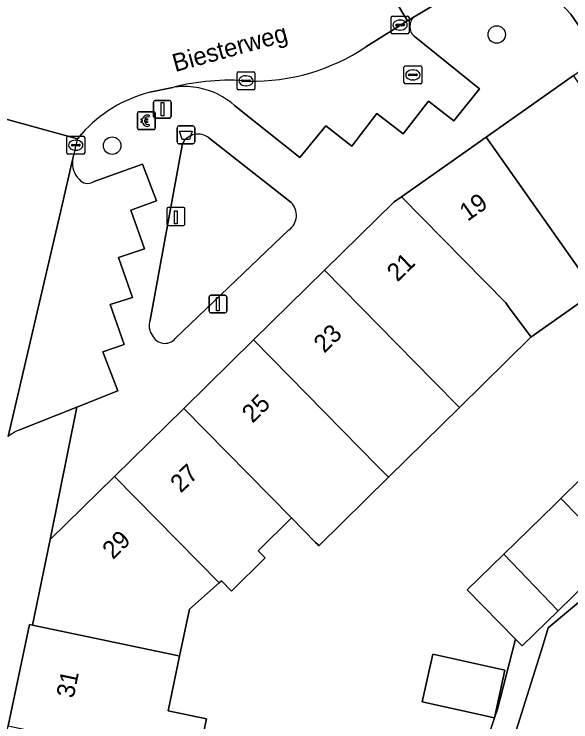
# Model space of a CAD drawing. Extents: x 161838 to 162344, y 381620 to 382160.
# Drawn here: x 161952.87 to 161984.06, y 381892.47 to 381932.12 of the extents above; entities that cross this region are included whole.
import ezdxf

# ---------------------------------------------------------------- set-up
doc = ezdxf.new("R2010")
doc.units = 0
for name, color, linetype in [('IMGEO_Afvalbak', 7, 'Continuous'), ('IMGEO_Betaalautomaat', 7, 'Continuous'), ('IMGEO_Boom', 7, 'Continuous'), ('IMGEO_Erf', 7, 'Continuous'), ('IMGEO_Groenvoorziening', 7, 'Continuous'), ('IMGEO_Kolk', 7, 'Continuous'), ('IMGEO_Laadpaal', 7, 'Continuous'), ('IMGEO_Lichtmast', 7, 'Continuous'), ('IMGEO_Openbare_ruimte_label', 7, 'Continuous'), ('IMGEO_Pand', 7, 'Continuous'), ('IMGEO_Pand_nummerreeks', 7, 'Continuous'), ('IMGEO_Parkeervlak_open', 7, 'Continuous'), ('IMGEO_Rijbaan_lokaal_open', 7, 'Continuous'), ('IMGEO_Rioolput', 7, 'Continuous'), ('IMGEO_Voetpad_halfverhard', 7, 'Continuous'), ('IMGEO_Voetpad_open', 7, 'Continuous')]:
    doc.layers.add(name, color=color, linetype=linetype)

msp = doc.modelspace()

# ---------------------------------------------------------------- linework, layer by layer
at = {"layer": 'IMGEO_Afvalbak'}
for p, q in [((161962.103, 381925.857), (161962.893, 381925.857)), ((161962.893, 381925.857), (161962.103, 381925.857)), ((161962.003, 381924.957), (161962.003, 381925.757)), ((161962.003, 381925.757), (161962.003, 381924.957)), ((161962.993, 381925.757), (161962.993, 381924.957)), ((161962.993, 381924.957), (161962.993, 381925.757)), ((161962.893, 381924.857), (161962.103, 381924.857)), ((161962.103, 381924.857), (161962.893, 381924.857))]:
    msp.add_line(p, q, dxfattribs=at)
msp.add_lwpolyline([(161962.146, 381925.571), (161962.85, 381925.571), (161962.701, 381925.101), (161962.295, 381925.101), (161962.146, 381925.571)], dxfattribs=at)
for centre, start, end in [((161962.103, 381925.757), 90, 180), ((161962.103, 381925.757), 90, 180), ((161962.893, 381925.757), 0, 90), ((161962.893, 381925.757), 360, 90), ((161962.103, 381924.957), 180, 270), ((161962.103, 381924.957), 180, 270), ((161962.893, 381924.957), 270, 0), ((161962.893, 381924.957), 270, 0)]:
    msp.add_arc(centre, 0.1, start, end, dxfattribs=at)
at = {"layer": 'IMGEO_Betaalautomaat'}
for p, q in [((161959.851, 381926.648), (161960.692, 381926.648)), ((161960.692, 381926.648), (161959.851, 381926.648)), ((161959.776, 381925.724), (161959.776, 381926.565)), ((161959.776, 381926.565), (161959.776, 381925.724)), ((161960.438, 381926.453), (161960.421, 381926.353)), ((161960.775, 381926.574), (161960.775, 381925.733)), ((161960.775, 381925.733), (161960.775, 381926.574)), ((161960.059, 381926.112), (161960.059, 381926.18)), ((161960.18, 381926.18), (161960.18, 381926.112)), ((161960.425, 381925.947), (161960.447, 381925.86)), ((161960.701, 381925.649), (161959.86, 381925.649)), ((161959.86, 381925.649), (161960.701, 381925.649))]:
    msp.add_line(p, q, dxfattribs=at)
for points in [[(161960.059, 381926.18), (161959.99, 381926.18), (161959.99, 381926.249), (161960.069, 381926.249)], [(161960.191, 381926.249), (161960.338, 381926.249), (161960.338, 381926.18), (161960.18, 381926.18)], [(161960.064, 381926.043), (161959.99, 381926.043), (161959.99, 381926.112), (161960.059, 381926.112)], [(161960.18, 381926.112), (161960.338, 381926.112), (161960.338, 381926.043), (161960.194, 381926.043)]]:
    msp.add_lwpolyline(points, dxfattribs=at)
for centre, radius, start, end in [((161959.854, 381926.571), 0.0779, 92.4484, 184.2845), ((161959.854, 381926.571), 0.0779, 92.4484, 184.2845), ((161960.698, 381926.571), 0.0779, 2.4484, 94.2845), ((161960.698, 381926.571), 0.0779, 2.4484, 94.2845), ((161960.352, 381926.173), 0.293, 73.014, 165.0139), ((161960.358, 381926.186), 0.179, 69.3236, 159.5683), ((161960.325, 381926.098), 0.267, 191.8096, 297.0389), ((161960.358, 381926.113), 0.179, 202.7625, 291.8693), ((161959.854, 381925.727), 0.0779, 182.4484, 274.2845), ((161959.854, 381925.727), 0.0779, 182.4484, 274.2845), ((161960.698, 381925.727), 0.0779, 272.4484, 4.2845), ((161960.698, 381925.727), 0.0779, 272.4484, 4.2845)]:
    msp.add_arc(centre, radius, start, end, dxfattribs=at)
at = {"layer": 'IMGEO_Boom'}
for centre in [(161979.91, 381930.978), (161958.364, 381924.752)]:
    msp.add_circle(centre, 0.489, dxfattribs=at)
at = {"layer": 'IMGEO_Erf'}
for points in [[(161985.421, 381916.567), (161981.824, 381914.031), (161977.818, 381910.089), (161973.841, 381906.177), (161969.944, 381902.342), (161969.887, 381902.399), (161969.76, 381902.528), (161968.42, 381903.893), (161966.553, 381902.056), (161966.946, 381901.657), (161965.051, 381899.792), (161964.482, 381900.37), (161964.357, 381900.259), (161962.692, 381898.782), (161962.137, 381896.143), (161961.497, 381893.097), (161963.648, 381892.644), (161963.098, 381890.029)], [(161979.512, 381891.857), (161979.78, 381892.696), (161979.956, 381893.187), (161980.968, 381897.1), (161978.261, 381899.875), (161980.309, 381901.873), (161983.157, 381904.652), (161983.505, 381904.991), (161984.638, 381906.096)], [(161986.432, 381900.785), (161982.8, 381897.739), (161982.465, 381896.672), (161978.76, 381884.865), (161974.911, 381871.274), (161970.994, 381859.267), (161970.22, 381848.039)]]:
    msp.add_lwpolyline(points, dxfattribs=at)
msp.add_lwpolyline([(161975.731, 381893.595), (161976.323, 381896.263), (161980.372, 381895.364), (161979.78, 381892.696)], close=True, dxfattribs=at)
at = {"layer": 'IMGEO_Groenvoorziening'}
for points in [[(161968.388, 381921.569), (161963.787, 381925.192)], [(161962.303, 381924.87), (161960.488, 381914.975)], [(161961.901, 381913.94), (161968.27, 381920.031)]]:
    msp.add_lwpolyline(points, dxfattribs=at)
for centre, radius, start, end in [((161963.179, 381924.414), 0.987, 51.976, 152.5086), ((161967.676, 381920.85), 1.012, 305.9331, 45.2923), ((161961.368, 381914.67), 0.932, 160.8821, 215.4161), ((161961.317, 381914.454), 0.778, 204.5922, 318.676)]:
    msp.add_arc(centre, radius, start, end, dxfattribs=at)
at = {"layer": 'IMGEO_Kolk'}
for p, q in [((161973.995, 381931.083), (161973.995, 381931.935)), ((161974.07, 381932.009), (161974.922, 381932.009)), ((161974.483, 381931.789), (161974.508, 381931.789)), ((161974.996, 381931.935), (161974.996, 381931.083)), ((161974.254, 381931.503), (161974.254, 381931.515)), ((161974.692, 381931.466), (161974.294, 381931.466)), ((161974.297, 381931.552), (161974.695, 381931.552)), ((161974.738, 381931.515), (161974.738, 381931.503)), ((161974.922, 381931.009), (161974.07, 381931.009)), ((161974.506, 381931.229), (161974.481, 381931.229)), ((161965.361, 381927.958), (161965.361, 381928.81)), ((161965.436, 381928.884), (161966.288, 381928.884)), ((161965.849, 381928.664), (161965.874, 381928.664)), ((161966.362, 381928.81), (161966.362, 381927.958)), ((161965.62, 381928.378), (161965.62, 381928.39)), ((161966.058, 381928.341), (161965.66, 381928.341)), ((161965.663, 381928.427), (161966.061, 381928.427)), ((161966.104, 381928.39), (161966.104, 381928.378)), ((161966.288, 381927.884), (161965.436, 381927.884)), ((161965.872, 381928.104), (161965.847, 381928.104)), ((161955.826, 381924.352), (161955.826, 381925.204)), ((161955.901, 381925.278), (161956.753, 381925.278)), ((161956.314, 381925.058), (161956.339, 381925.058)), ((161956.827, 381925.204), (161956.827, 381924.352)), ((161956.085, 381924.772), (161956.085, 381924.784)), ((161956.523, 381924.735), (161956.125, 381924.735)), ((161956.128, 381924.821), (161956.526, 381924.821)), ((161956.569, 381924.784), (161956.569, 381924.772)), ((161956.753, 381924.278), (161955.901, 381924.278)), ((161956.337, 381924.498), (161956.312, 381924.498))]:
    msp.add_line(p, q, dxfattribs=at)
for points in [[(161973.995, 381931.083), (161973.995, 381931.935)], [(161974.07, 381932.009), (161974.922, 381932.009)], [(161974.996, 381931.935), (161974.996, 381931.083)], [(161974.922, 381931.009), (161974.07, 381931.009)], [(161965.361, 381927.958), (161965.361, 381928.81)], [(161965.436, 381928.884), (161966.288, 381928.884)], [(161966.362, 381928.81), (161966.362, 381927.958)], [(161966.288, 381927.884), (161965.436, 381927.884)], [(161955.826, 381924.352), (161955.826, 381925.204)], [(161955.901, 381925.278), (161956.753, 381925.278)], [(161956.827, 381925.204), (161956.827, 381924.352)], [(161956.753, 381924.278), (161955.901, 381924.278)]]:
    msp.add_lwpolyline(points, dxfattribs=at)
for centre, radius, start, end in [((161974.072, 381931.933), 0.0765, 91.552, 178.448), ((161974.072, 381931.933), 0.0765, 91.552, 178.448), ((161974.92, 381931.933), 0.0765, 1.552, 88.448), ((161974.92, 381931.933), 0.0765, 1.552, 88.448), ((161974.294, 381931.512), 0.0403, 85.8775, 175.7526), ((161974.291, 381931.502), 0.0366, 178.938, 274.7102), ((161974.695, 381931.509), 0.043, 264.8664, 352.4533), ((161974.699, 381931.514), 0.0386, 1.7309, 96.639), ((161974.072, 381931.085), 0.0765, 181.552, 268.448), ((161974.072, 381931.085), 0.0765, 181.552, 268.448), ((161974.92, 381931.085), 0.0765, 271.552, 358.448), ((161974.92, 381931.085), 0.0765, 271.552, 358.448), ((161965.438, 381928.808), 0.0765, 91.552, 178.448), ((161965.438, 381928.808), 0.0765, 91.552, 178.448), ((161966.286, 381928.808), 0.0765, 1.552, 88.448), ((161966.286, 381928.808), 0.0765, 1.552, 88.448), ((161965.66, 381928.387), 0.0403, 85.8775, 175.7526), ((161965.657, 381928.377), 0.0366, 178.938, 274.7102), ((161966.061, 381928.384), 0.043, 264.8664, 352.4533), ((161966.065, 381928.389), 0.0386, 1.7309, 96.639), ((161965.438, 381927.96), 0.0765, 181.552, 268.448), ((161965.438, 381927.96), 0.0765, 181.552, 268.448), ((161966.286, 381927.96), 0.0765, 271.552, 358.448), ((161966.286, 381927.96), 0.0765, 271.552, 358.448), ((161955.903, 381925.202), 0.0765, 91.552, 178.448), ((161955.903, 381925.202), 0.0765, 91.552, 178.448), ((161956.751, 381925.202), 0.0765, 1.552, 88.448), ((161956.751, 381925.202), 0.0765, 1.552, 88.448), ((161956.125, 381924.781), 0.0403, 85.8775, 175.7526), ((161956.122, 381924.771), 0.0366, 178.938, 274.7102), ((161956.526, 381924.778), 0.043, 264.8664, 352.4533), ((161956.53, 381924.783), 0.0386, 1.7309, 96.639), ((161955.903, 381924.354), 0.0765, 181.552, 268.448), ((161955.903, 381924.354), 0.0765, 181.552, 268.448), ((161956.751, 381924.354), 0.0765, 271.552, 358.448), ((161956.751, 381924.354), 0.0765, 271.552, 358.448)]:
    msp.add_arc(centre, radius, start, end, dxfattribs=at)
for centre, major_axis, ratio, start_param, end_param in [((161974.482, 381931.509), (-0.387, 0.002), 0.722429, 4.712389, 7.853982), ((161974.507, 381931.509), (-0.39, 0.002), 0.717154, 1.570796, 4.712389), ((161965.848, 381928.384), (-0.387, 0.002), 0.722429, 4.712389, 7.853982), ((161965.873, 381928.384), (-0.39, 0.002), 0.717154, 1.570796, 4.712389), ((161956.313, 381924.778), (-0.387, 0.002), 0.722429, 4.712389, 7.853982), ((161956.338, 381924.778), (-0.39, 0.002), 0.717154, 1.570796, 4.712389)]:
    msp.add_ellipse(centre, major_axis=major_axis, ratio=ratio, start_param=start_param, end_param=end_param, dxfattribs=at)
at = {"layer": 'IMGEO_Laadpaal'}
for p, q in [((161961.435, 381921.202), (161961.435, 381920.361)), ((161961.435, 381921.202), (161961.435, 381920.361)), ((161962.351, 381921.286), (161961.51, 381921.286)), ((161962.351, 381921.286), (161961.51, 381921.286)), ((161962.435, 381920.37), (161962.435, 381921.211)), ((161962.435, 381920.37), (161962.435, 381921.211)), ((161961.519, 381920.286), (161962.36, 381920.286)), ((161961.519, 381920.286), (161962.36, 381920.286))]:
    msp.add_line(p, q, dxfattribs=at)
msp.add_lwpolyline([(161961.85, 381921.099), (161962.01, 381921.099), (161962.01, 381920.366), (161961.85, 381920.366), (161961.85, 381921.099)], dxfattribs=at)
for centre, start, end in [((161961.513, 381921.208), 92.4484, 184.2845), ((161961.513, 381921.208), 92.4484, 184.2845), ((161962.357, 381921.208), 2.4484, 94.2845), ((161962.357, 381921.208), 2.4484, 94.2845), ((161961.513, 381920.364), 182.4484, 274.2845), ((161961.513, 381920.364), 182.4484, 274.2845), ((161962.357, 381920.364), 272.4484, 4.2845), ((161962.357, 381920.364), 272.4484, 4.2845)]:
    msp.add_arc(centre, 0.0779, start, end, dxfattribs=at)
at = {"layer": 'IMGEO_Lichtmast'}
for p, q in [((161960.682, 381926.391), (161960.682, 381927.191)), ((161960.682, 381927.191), (161960.682, 381926.391)), ((161960.782, 381927.291), (161961.572, 381927.291)), ((161961.572, 381927.291), (161960.782, 381927.291)), ((161961.672, 381927.191), (161961.672, 381926.391)), ((161961.672, 381926.391), (161961.672, 381927.191)), ((161961.572, 381926.291), (161960.782, 381926.291)), ((161960.782, 381926.291), (161961.572, 381926.291)), ((161963.891, 381916.377), (161964.681, 381916.377)), ((161964.681, 381916.377), (161963.891, 381916.377)), ((161963.791, 381915.477), (161963.791, 381916.277)), ((161963.791, 381916.277), (161963.791, 381915.477)), ((161964.781, 381916.277), (161964.781, 381915.477)), ((161964.781, 381915.477), (161964.781, 381916.277)), ((161964.681, 381915.377), (161963.891, 381915.377)), ((161963.891, 381915.377), (161964.681, 381915.377))]:
    msp.add_line(p, q, dxfattribs=at)
for points in [[(161961.102, 381927.166), (161961.252, 381927.166), (161961.252, 381926.416), (161961.102, 381926.416), (161961.102, 381927.166)], [(161964.211, 381916.252), (161964.361, 381916.252), (161964.361, 381915.502), (161964.211, 381915.502), (161964.211, 381916.252)]]:
    msp.add_lwpolyline(points, dxfattribs=at)
for centre, start, end in [((161960.782, 381927.191), 90, 180), ((161960.782, 381927.191), 90, 180), ((161961.572, 381927.191), 0, 90), ((161961.572, 381927.191), 360, 90), ((161960.782, 381926.391), 180, 270), ((161960.782, 381926.391), 180, 270), ((161961.572, 381926.391), 270, 0), ((161961.572, 381926.391), 270, 0), ((161963.891, 381916.277), 90, 180), ((161963.891, 381916.277), 90, 180), ((161964.681, 381916.277), 0, 90), ((161964.681, 381916.277), 360, 90), ((161963.891, 381915.477), 180, 270), ((161963.891, 381915.477), 180, 270), ((161964.681, 381915.477), 270, 0), ((161964.681, 381915.477), 270, 0)]:
    msp.add_arc(centre, 0.1, start, end, dxfattribs=at)
at = {"layer": 'IMGEO_Pand'}
for points in [[(161985.421, 381916.567), (161985.733, 381916.124), (161988.026, 381917.741), (161990.625, 381919.573), (161984.206, 381928.679), (161979.313, 381925.229)], [(161979.313, 381925.229), (161974.578, 381921.891), (161980.415, 381915.939), (161980.569, 381915.731), (161981.776, 381914.096), (161981.824, 381914.031), (161985.421, 381916.567)], [(161974.578, 381921.891), (161974.166, 381921.601), (161970.27, 381917.775), (161976.351, 381911.583), (161977.818, 381910.089), (161981.824, 381914.031), (161981.776, 381914.096), (161980.569, 381915.731), (161980.415, 381915.939)], [(161970.27, 381917.775), (161966.29, 381913.866), (161973.228, 381906.801), (161973.841, 381906.177), (161977.818, 381910.089), (161976.351, 381911.583)], [(161966.29, 381913.866), (161962.389, 381910.034), (161968.42, 381903.893), (161969.76, 381902.528), (161969.887, 381902.399), (161969.944, 381902.342), (161973.841, 381906.177), (161973.228, 381906.801)], [(161958.503, 381906.219), (161964.357, 381900.259), (161964.482, 381900.37), (161965.051, 381899.792), (161966.946, 381901.657), (161966.553, 381902.056), (161968.42, 381903.893), (161962.389, 381910.034)], [(161958.503, 381906.219), (161954.901, 381902.681), (161953.896, 381897.897), (161962.014, 381896.191), (161962.137, 381896.143), (161962.692, 381898.782), (161964.357, 381900.259)], [(161983.505, 381904.991), (161986.575, 381901.85), (161987.705, 381902.952), (161987.79, 381903.036), (161984.723, 381906.18), (161984.638, 381906.096)], [(161980.309, 381901.873), (161983.343, 381898.697), (161986.575, 381901.85), (161983.505, 381904.991), (161983.157, 381904.652)], [(161980.309, 381901.873), (161978.261, 381899.875), (161980.968, 381897.1), (161981.328, 381896.731), (161983.343, 381898.697)], [(161962.137, 381896.143), (161962.014, 381896.191), (161953.896, 381897.897), (161953.727, 381897.932), (161952.532, 381892.249), (161963.098, 381890.029), (161963.648, 381892.644), (161961.497, 381893.097)], [(161975.731, 381893.595), (161979.78, 381892.696), (161980.372, 381895.364), (161976.323, 381896.263)]]:
    msp.add_lwpolyline(points, close=True, dxfattribs=at)
at = {"layer": 'IMGEO_Parkeervlak_open'}
for points in [[(161975.276, 381931.963), (161974.913, 381931.737), (161972.574, 381930.28)], [(161965.223, 381926.998), (161968.886, 381924.087), (161970.335, 381925.865), (161971.785, 381924.723), (161973.184, 381926.553), (161974.659, 381925.411), (161976.096, 381927.253), (161977.509, 381926.137), (161978.945, 381927.94), (161975.275, 381930.89)], [(161956.15, 381923.966), (161955.529, 381921.276), (161952.539, 381908.452)], [(161959.505, 381916.254), (161958.724, 381918.494), (161960.175, 381918.978), (161959.418, 381921.129), (161960.844, 381921.663), (161960.074, 381923.713), (161957.299, 381922.72)], [(161953.131, 381908.816), (161956.378, 381910.106), (161958.676, 381911.018), (161957.843, 381913.208), (161959.04, 381913.604), (161958.258, 381915.845), (161959.505, 381916.254)]]:
    msp.add_lwpolyline(points, dxfattribs=at)
for centre, radius, start, end in [((161975.788, 381931.426), 0.742, 133.6267, 226.2665), ((161966.271, 381939.725), 11.355, 268.6638, 303.7172), ((161964.952, 381915.524), 12.892, 85.3108, 104.3304), ((161962.428, 381923.59), 4.475, 87.9114, 98.5705), ((161962.407, 381923.683), 4.382, 79.2525, 87.5905), ((161962.423, 381923.861), 4.205, 48.2442, 79.0162), ((161957.417, 381923.774), 1.281, 171.3931, 225.1327), ((161956.99, 381923.245), 0.609, 218.475, 300.4794), ((161954.236, 381906.355), 2.698, 114.1858, 128.986)]:
    msp.add_arc(centre, radius, start, end, dxfattribs=at)
at = {"layer": 'IMGEO_Rijbaan_lokaal_open'}
msp.add_lwpolyline([(161974.917, 381936.979), (161972.584, 381935.619), (161974.913, 381931.737), (161975.276, 381931.963), (161975.7, 381932.21), (161976.668, 381932.788), (161977.254, 381933.082)], close=True, dxfattribs=at)
for points in [[(161972.574, 381930.28), (161974.913, 381931.737), (161972.584, 381935.619)], [(161984.055, 381932.119), (161985.7, 381929.725), (161995.982, 381914.769), (162005.739, 381900.791), (162016.258, 381885.569)], [(161960.482, 381927.748), (161961.761, 381928.015)], [(161956.425, 381925.136), (161951.992, 381926.357), (161951.669, 381924.865), (161950.814, 381920.923), (161948.977, 381912.889), (161946.476, 381901.072), (161944.759, 381892.73)], [(161951.992, 381926.357), (161956.425, 381925.136), (161956.663, 381925.423)], [(161955.529, 381921.276), (161956.15, 381923.966), (161956.234, 381924.332)], [(161952.539, 381908.452), (161955.529, 381921.276)]]:
    msp.add_lwpolyline(points, dxfattribs=at)
for centre, radius, start, end in [((161980.115, 381928.805), 5.148, 40.0657, 114.3086), ((161966.271, 381939.725), 11.355, 268.6638, 303.7172), ((161964.952, 381915.524), 12.892, 85.3108, 104.3304), ((161962.402, 381920.295), 7.696, 104.4474, 138.2185), ((161961.934, 381923.403), 5.775, 162.5334, 170.7394)]:
    msp.add_arc(centre, radius, start, end, dxfattribs=at)
at = {"layer": 'IMGEO_Rioolput'}
for p, q in [((161974.711, 381928.29), (161974.711, 381929.142)), ((161974.786, 381929.216), (161975.638, 381929.216)), ((161975.712, 381929.142), (161975.712, 381928.29)), ((161974.97, 381928.71), (161974.97, 381928.722)), ((161975.408, 381928.673), (161975.01, 381928.673)), ((161975.013, 381928.759), (161975.411, 381928.759)), ((161975.199, 381928.996), (161975.224, 381928.996)), ((161975.454, 381928.722), (161975.454, 381928.71)), ((161975.638, 381928.216), (161974.786, 381928.216)), ((161975.222, 381928.436), (161975.197, 381928.436))]:
    msp.add_line(p, q, dxfattribs=at)
for points in [[(161974.711, 381928.29), (161974.711, 381929.142)], [(161974.786, 381929.216), (161975.638, 381929.216)], [(161975.712, 381929.142), (161975.712, 381928.29)], [(161975.638, 381928.216), (161974.786, 381928.216)]]:
    msp.add_lwpolyline(points, dxfattribs=at)
for centre, radius, start, end in [((161974.788, 381929.14), 0.0765, 91.552, 178.448), ((161974.788, 381929.14), 0.0765, 91.552, 178.448), ((161975.636, 381929.14), 0.0765, 1.552, 88.448), ((161975.636, 381929.14), 0.0765, 1.552, 88.448), ((161975.01, 381928.719), 0.0403, 85.8775, 175.7526), ((161975.007, 381928.709), 0.0366, 178.938, 274.7102), ((161975.411, 381928.716), 0.043, 264.8664, 352.4533), ((161975.415, 381928.721), 0.0386, 1.7309, 96.639), ((161974.788, 381928.292), 0.0765, 181.552, 268.448), ((161974.788, 381928.292), 0.0765, 181.552, 268.448), ((161975.636, 381928.292), 0.0765, 271.552, 358.448), ((161975.636, 381928.292), 0.0765, 271.552, 358.448)]:
    msp.add_arc(centre, radius, start, end, dxfattribs=at)
for centre, major_axis, ratio, start_param, end_param in [((161975.198, 381928.716), (-0.387, 0.002), 0.722429, 4.712389, 7.853982), ((161975.223, 381928.716), (-0.39, 0.002), 0.717154, 1.570796, 4.712389)]:
    msp.add_ellipse(centre, major_axis=major_axis, ratio=ratio, start_param=start_param, end_param=end_param, dxfattribs=at)
at = {"layer": 'IMGEO_Voetpad_halfverhard'}
for points in [[(161986.575, 381901.85), (161983.343, 381898.697), (161981.328, 381896.731), (161980.968, 381897.1), (161979.956, 381893.187), (161979.78, 381892.696), (161979.512, 381891.857), (161974.874, 381875.809), (161974.403, 381873.85), (161972.287, 381867.108), (161971.748, 381864.869), (161970.499, 381860.795), (161955.185, 381862.518), (161951.552, 381863.283), (161946.659, 381864.312), (161946.51, 381862.151), (161951.496, 381861.771), (161954.888, 381861.512), (161970.057, 381859.948), (161969.057, 381848.126)], [(161970.22, 381848.039), (161970.994, 381859.267), (161974.911, 381871.274), (161978.76, 381884.865), (161982.465, 381896.672), (161982.8, 381897.739), (161986.432, 381900.785)]]:
    msp.add_lwpolyline(points, dxfattribs=at)
at = {"layer": 'IMGEO_Voetpad_open'}
for points in [[(161977.996, 381933.497), (161977.254, 381933.082), (161976.668, 381932.788), (161975.7, 381932.21), (161975.276, 381931.963)], [(161970.27, 381917.775), (161974.166, 381921.601), (161974.578, 381921.891), (161979.313, 381925.229), (161984.206, 381928.679), (161985.7, 381929.725), (161984.055, 381932.119)], [(161975.275, 381930.89), (161978.945, 381927.94), (161977.509, 381926.137), (161976.096, 381927.253), (161974.659, 381925.411), (161973.184, 381926.553), (161971.785, 381924.723), (161970.335, 381925.865), (161968.886, 381924.087), (161965.223, 381926.998)], [(161961.761, 381928.015), (161960.482, 381927.748)], [(161956.663, 381925.423), (161956.425, 381925.136)], [(161963.787, 381925.192), (161968.388, 381921.569)], [(161960.488, 381914.975), (161962.303, 381924.87)], [(161956.234, 381924.332), (161956.15, 381923.966)], [(161957.299, 381922.72), (161960.074, 381923.713), (161960.844, 381921.663), (161959.418, 381921.129), (161960.175, 381918.978), (161958.724, 381918.494), (161959.505, 381916.254), (161958.258, 381915.845), (161959.04, 381913.604), (161957.843, 381913.208), (161958.676, 381911.018), (161956.378, 381910.106), (161954.901, 381902.681), (161958.503, 381906.219), (161962.389, 381910.034), (161966.29, 381913.866), (161970.27, 381917.775)], [(161968.27, 381920.031), (161961.901, 381913.94)], [(161950.193, 381881.121), (161951.362, 381886.685), (161952.532, 381892.249), (161953.727, 381897.932), (161953.896, 381897.897), (161954.901, 381902.681), (161956.378, 381910.106), (161953.131, 381908.816)]]:
    msp.add_lwpolyline(points, dxfattribs=at)
for centre, radius, start, end in [((161980.115, 381928.805), 5.148, 40.0657, 114.3086), ((161975.788, 381931.426), 0.742, 133.6267, 226.2665), ((161962.428, 381923.59), 4.475, 87.9114, 98.5705), ((161962.407, 381923.683), 4.382, 79.2525, 87.5905), ((161962.423, 381923.861), 4.205, 48.2442, 79.0162), ((161962.402, 381920.295), 7.696, 104.4474, 138.2185), ((161961.934, 381923.403), 5.775, 162.5334, 170.7394), ((161963.179, 381924.414), 0.987, 51.976, 152.5086), ((161957.417, 381923.774), 1.281, 171.3931, 225.1327), ((161956.99, 381923.245), 0.609, 218.475, 300.4794), ((161967.676, 381920.85), 1.012, 305.9331, 45.2923), ((161961.368, 381914.67), 0.932, 160.8821, 215.4161), ((161961.317, 381914.454), 0.778, 204.5922, 318.676), ((161954.236, 381906.355), 2.698, 114.1858, 128.986)]:
    msp.add_arc(centre, radius, start, end, dxfattribs=at)

# ---------------------------------------------------------------- texts
at = {"layer": 'IMGEO_Openbare_ruimte_label'}
msp.add_text('Biesterweg', height=1, rotation=15.3707, dxfattribs=at).set_placement((161961.897, 381928.872))
at = {"layer": 'IMGEO_Pand_nummerreeks'}
for s, rotation, p in [('19', 35.1853, (161978.274, 381920.484)), ('21', 44.2724, (161974.347, 381917.085)), ('23', 44.2724, (161970.247, 381913.088)), ('25', 44.2724, (161966.229, 381909.17)), ('27', 44.2727, (161962.211, 381905.253)), ('29', 44.4864, (161958.41, 381901.531)), ('31', 78.1275, (161956.201, 381893.757))]:
    msp.add_text(s, height=1, rotation=rotation, dxfattribs=at).set_placement(p)

doc.saveas('drawing.dxf')
